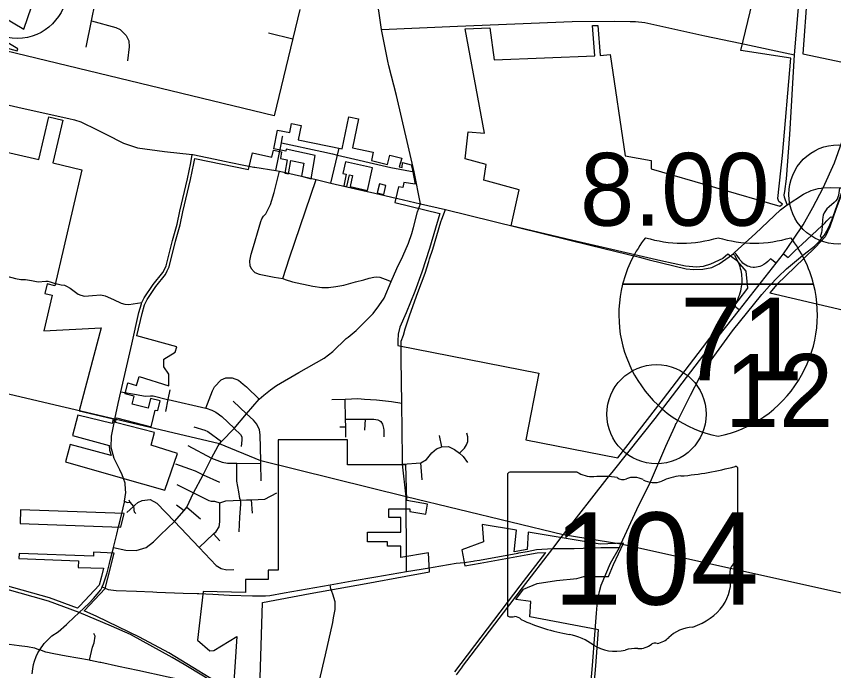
# Model space of a CAD drawing. Extents: x 1729596 to 1934326, y 644115 to 911751.
# Drawn here: x 1812018 to 1824362, y 691458 to 701344 of the extents above; entities that cross this region are included whole.
import ezdxf

# ---------------------------------------------------------------- set-up
doc = ezdxf.new("R2010")
doc.units = 0
for name, color, linetype in [('Default', 7, 'Continuous'), ('GM_X_City_Street', 7, 'Continuous'), ('GM_X_Corporation', 7, 'Continuous'), ('GM_X_County_Road', 7, 'Continuous'), ('GM_X_Interchange_Ramps', 7, 'Continuous'), ('GM_X_Interstate_Route', 7, 'Continuous'), ('GM_X_Interstate_Shield', 7, 'Continuous'), ('GM_X_State_Route', 7, 'Continuous'), ('GM_X_State_Shield', 7, 'Continuous'), ('GM_X_Township', 7, 'Continuous'), ('GM_X_Township_Road', 7, 'Continuous')]:
    doc.layers.add(name, color=color, linetype=linetype)

msp = doc.modelspace()

# ---------------------------------------------------------------- linework, layer by layer
at = {"layer": 'Default'}
for centre in [(1812033, 701761), (1824434, 698654), (1821686, 695333)]:
    msp.add_circle(centre, 750, dxfattribs=at)
at = {"layer": 'GM_X_City_Street'}
for points in [[(1813070, 700880), (1813154, 701278), (1813210, 701548), (1813249, 701734), (1813255, 701754)], [(1823662, 698498), (1823619, 698613), (1823614, 698647), (1823622, 698697), (1823651, 698890), (1823698, 699557), (1823770, 700764), (1823856, 701778), (1823857, 701793)], [(1813154, 701278), (1813521, 701177), (1813587, 701143), (1813679, 701054), (1813717, 700972), (1813722, 700886), (1813699, 700672)], [(1815824, 701094), (1816193, 701004)], [(1822950, 700939), (1823770, 700764)], [(1815937, 699017), (1816022, 699435), (1816040, 699528), (1816043, 699538)], [(1816022, 699435), (1816632, 699302), (1816792, 699265)], [(1816770, 698825), (1816866, 699248), (1816894, 699352)], [(1816792, 699265), (1816866, 699248), (1817673, 699061), (1818026, 698994)], [(1815605, 699067), (1815620, 699064), (1815937, 699017), (1815991, 699006), (1816544, 698877), (1816770, 698825), (1817317, 698699), (1817369, 698687), (1817752, 698598), (1817778, 698592)], [(1815547, 697572), (1815542, 697652), (1815564, 697750), (1815600, 697867), (1815683, 698161), (1815709, 698245), (1815725, 698283), (1815751, 698325), (1815788, 698359), (1815833, 698449), (1815855, 698499), (1815911, 698681), (1815991, 699006)], [(1816041, 697382), (1816142, 697695), (1816544, 698877)], [(1822786, 697712), (1822791, 697714), (1822844, 697757), (1822865, 697776), (1823179, 698065), (1823561, 698421), (1823662, 698498), (1823908, 698658), (1823916, 698662)], [(1817027, 696497), (1817150, 696598), (1817333, 696780), (1817407, 696855), (1817494, 696969), (1817572, 697088), (1817677, 697339), (1817766, 697534), (1817853, 697721), (1817939, 697917), (1817990, 698062), (1818014, 698152), (1818076, 698393), (1818123, 698509)], [(1818260, 697679), (1818307, 697825), (1818430, 698238), (1818445, 698278)], [(1811791, 697808), (1811807, 697776), (1811801, 697621), (1811793, 697519), (1811810, 697469), (1811828, 697447), (1811876, 697420), (1812006, 697385), (1812086, 697370), (1812158, 697370), (1812246, 697351), (1812348, 697334), (1812465, 697343), (1812495, 697343), (1812529, 697331), (1812575, 697318), (1812623, 697304), (1812628, 697303), (1812634, 697302)], [(1815547, 697572), (1815562, 697534), (1815608, 697483), (1815621, 697475), (1815683, 697450), (1815914, 697404), (1816041, 697382), (1816080, 697368), (1816189, 697333), (1816494, 697266), (1816633, 697249), (1816732, 697248), (1816845, 697262), (1816963, 697285), (1817139, 697331), (1817264, 697364), (1817346, 697387), (1817417, 697404), (1817461, 697406), (1817506, 697401), (1817588, 697373), (1817677, 697339)], [(1813486, 693321), (1813672, 693277), (1813826, 693276), (1813978, 693321), (1814087, 693407), (1814194, 693508), (1814406, 693710), (1814555, 693879), (1814593, 693930), (1814693, 694145), (1814837, 694419), (1814967, 694668), (1815064, 694853), (1815087, 694884), (1815114, 694921), (1815309, 695117), (1815494, 695338), (1815685, 695559), (1815754, 695622), (1815856, 695703), (1815948, 695768), (1816285, 695963), (1816667, 696179), (1816800, 696282), (1816999, 696475), (1817027, 696497)], [(1817850, 694675), (1817838, 695501), (1817832, 696158), (1817831, 696188)], [(1814878, 695425), (1814981, 695687), (1815013, 695748), (1815110, 695854), (1815181, 695884), (1815275, 695882), (1815373, 695845), (1815444, 695789), (1815494, 695748), (1815685, 695559)], [(1814276, 695375), (1814313, 695554), (1814343, 695702)], [(1813595, 695670), (1813831, 695631), (1813963, 695607), (1814045, 695609), (1814085, 695612), (1814303, 695556), (1814313, 695554), (1814878, 695425), (1814884, 695424), (1814971, 695394), (1815030, 695362), (1815120, 695300), (1815306, 695120)], [(1815291, 695530), (1815494, 695338)], [(1816783, 695556), (1816985, 695562), (1817175, 695569), (1817277, 695561), (1817458, 695552), (1817685, 695523), (1817838, 695501)], [(1816995, 694988), (1816992, 695144), (1816990, 695258), (1816985, 695562)], [(1815709, 694586), (1815709, 694586), (1815708, 694629), (1815700, 695021), (1815690, 695097), (1815652, 695183), (1815600, 695241), (1815494, 695338)], [(1816990, 695258), (1817292, 695260), (1817416, 695260), (1817476, 695248), (1817507, 695231), (1817525, 695221), (1817550, 695184), (1817562, 695124), (1817569, 695092), (1817570, 694990)], [(1817282, 695090), (1817292, 695260)], [(1814698, 695140), (1814867, 695090), (1814912, 695073), (1815114, 694921)], [(1815306, 695120), (1815309, 695117), (1815404, 695025), (1815425, 694990), (1815424, 694943), (1815415, 694847)], [(1816906, 695142), (1816992, 695144)], [(1818446, 694840), (1818408, 695009)], [(1818711, 694746), (1818788, 694820), (1818819, 694869), (1818837, 694921), (1818838, 694965), (1818835, 694989), (1818820, 695045)], [(1814609, 694860), (1814967, 694668)], [(1817851, 694576), (1818127, 694599), (1818214, 694651), (1818295, 694751), (1818362, 694810), (1818446, 694840), (1818545, 694843), (1818634, 694801), (1818711, 694746), (1818768, 694693), (1818834, 694604)], [(1814967, 694668), (1815125, 694610), (1815206, 694594), (1815350, 694594), (1815709, 694586)], [(1815408, 693994), (1815408, 694010), (1815401, 694033), (1815393, 694058), (1815376, 694162), (1815349, 694321), (1815347, 694416), (1815350, 694594)], [(1818149, 694342), (1818127, 694599)], [(1814421, 694582), (1814631, 694510), (1814720, 694478), (1814837, 694419)], [(1815714, 694328), (1815709, 694586)], [(1814837, 694419), (1815087, 694306)], [(1814440, 694270), (1814693, 694145)], [(1813584, 693727), (1813609, 693832), (1813651, 694003), (1813653, 694018), (1813672, 694148), (1813668, 694193)], [(1814693, 694145), (1814927, 694030), (1814961, 694019), (1815011, 694019), (1815090, 693993), (1815184, 694022), (1815401, 694033), (1815495, 694038), (1815569, 694041), (1815770, 694048), (1815951, 694144)], [(1813653, 694018), (1813683, 694002), (1813699, 693997), (1813732, 694004)], [(1813689, 693848), (1813785, 693936), (1813806, 693957), (1813854, 693998), (1813919, 694028), (1814037, 694042), (1814142, 693989), (1814406, 693710), (1814778, 693320), (1815036, 693047), (1815110, 693002), (1815195, 692984), (1815303, 692985)], [(1813715, 694037), (1813732, 694004), (1813785, 693936), (1813790, 693909), (1813791, 693881), (1813798, 693859), (1813825, 693831)], [(1814778, 693320), (1814997, 693525), (1815035, 693562), (1815079, 693629), (1815093, 693709), (1815090, 693993)], [(1815383, 693554), (1815391, 693775), (1815407, 693972), (1815408, 693994), (1815408, 693994)], [(1815585, 693838), (1815569, 694041)], [(1814438, 693965), (1814555, 693879)], [(1814593, 693930), (1814799, 693750)], [(1817911, 693269), (1817907, 693947)], [(1813485, 693316), (1813486, 693321), (1813530, 693502), (1813534, 693521)], [(1814997, 693525), (1815093, 693422)], [(1813447, 693162), (1813465, 693236), (1813485, 693316)], [(1818312, 693021), (1818660, 693080), (1818781, 693090), (1818916, 693113), (1818935, 693116)], [(1816427, 690610), (1816514, 690966), (1816685, 691695), (1816799, 692186), (1816809, 692257), (1816835, 692382), (1816834, 692499), (1816796, 692613), (1816766, 692696), (1816756, 692754)], [(1813315, 692723), (1813403, 692686), (1813486, 692672), (1813523, 692671), (1813834, 692659), (1814079, 692647), (1814141, 692645), (1814537, 692630), (1814747, 692623), (1814775, 692622), (1814986, 692612)], [(1812327, 691789), (1812371, 691775), (1812438, 691866), (1812493, 691925), (1812555, 691982), (1812651, 692047), (1812775, 692154), (1812797, 692175)], [(1811805, 691871), (1811910, 691856), (1812063, 691838), (1812187, 691822), (1812292, 691801), (1812327, 691789)], [(1812259, 691411), (1812265, 691487), (1812277, 691550), (1812291, 691602), (1812316, 691672), (1812340, 691726), (1812371, 691775)], [(1812772, 691678), (1812584, 691711), (1812465, 691738), (1812371, 691775)]]:
    msp.add_lwpolyline(points, dxfattribs=at)
at = {"layer": 'GM_X_Corporation'}
for points in [[(1816300, 701446), (1815911, 699839), (1811537, 700898), (1811567, 700947), (1812032, 700824), (1812038, 700853), (1811647, 701087), (1811808, 701344), (1812132, 701149), (1812531, 702316)], [(1823962, 701679), (1823894, 700779), (1824686, 700610), (1824701, 700695), (1824895, 701807)], [(1811236, 699440), (1812356, 699179), (1812507, 699827), (1812722, 699777), (1812571, 699129), (1813009, 699027), (1812601, 697273), (1812484, 697301), (1812450, 697155), (1812557, 697130), (1812433, 696594), (1813298, 696638), (1812965, 695383), (1813479, 695262), (1813466, 695193), (1812947, 695317), (1812865, 695010), (1813422, 694861), (1813427, 694789), (1813451, 694708), (1812829, 694875), (1812760, 694615), (1813586, 694377), (1814262, 694183), (1814453, 694738), (1814054, 694863), (1814103, 695059), (1813515, 695209), (1813526, 695251), (1813533, 695278), (1814054, 695140), (1814114, 695396), (1814155, 695389), (1814192, 695534), (1814046, 695571), (1814010, 695425), (1813767, 695486), (1813798, 695607), (1813662, 695641), (1813704, 695808), (1813832, 695768), (1813874, 695901), (1814319, 695763), (1814322, 695939), (1814244, 696050), (1814247, 696163), (1814418, 696270), (1814440, 696353), (1813839, 696517), (1813916, 696856), (1813954, 696983), (1813994, 697068), (1814125, 697262), (1814271, 697445), (1814298, 697498), (1814327, 697559), (1814424, 697945), (1814494, 698194), (1814534, 698389), (1814650, 698880), (1814701, 699119), (1814715, 699197), (1815526, 699032), (1815584, 699284), (1815876, 699216), (1815900, 699324), (1816024, 699295), (1816009, 699197), (1816108, 699178), (1816071, 698977), (1816127, 698964), (1816165, 699164), (1816361, 699126), (1816324, 698927), (1816469, 698890), (1816533, 699243), (1816093, 699335), (1816087, 699306), (1815905, 699344), (1815964, 699626), (1816146, 699588), (1816174, 699727), (1816321, 699696), (1816276, 699480), (1816938, 699342), (1817039, 699827), (1817186, 699797), (1817094, 699356), (1817407, 699291), (1817381, 699166), (1817625, 699107), (1817657, 699246), (1817840, 699203), (1817799, 699071), (1817845, 699059), (1817848, 699135), (1817983, 699100), (1818003, 699018), (1818043, 698808), (1817868, 698835), (1817856, 698756), (1817791, 698766), (1817734, 698533), (1818416, 698366), (1818259, 697839), (1818143, 697478), (1818037, 697188), (1817903, 696867), (1817809, 696648), (1817784, 696541), (1817779, 696439), (1817780, 696371), (1819909, 695955), (1819711, 694944), (1821103, 694672), (1821793, 695567), (1822380, 696338), (1822920, 697046), (1823068, 697237), (1823038, 697493), (1822915, 697642), (1822766, 697750), (1822689, 697686), (1822503, 697598), (1822390, 697566), (1822291, 697552), (1822126, 697569), (1821751, 697649), (1820422, 697955), (1819492, 698180), (1819614, 698723), (1819077, 698871), (1819113, 699108), (1818794, 699193), (1818841, 699600), (1819087, 699579), (1818796, 701156), (1819167, 701171), (1819236, 700686), (1820755, 700748), (1820718, 701205), (1820798, 701205), (1820835, 700754), (1820984, 700767), (1821215, 699236), (1821608, 699164), (1821608, 699039), (1823551, 698477), (1823590, 698507), (1823534, 698548), (1823518, 698590), (1823591, 699243), (1823716, 700714), (1822961, 700827), (1823171, 701710)], [(1815687, 690861), (1815736, 692490), (1816453, 692622), (1817302, 692775), (1817900, 692888), (1818260, 692950), (1818245, 693238), (1817825, 693167), (1817825, 693337), (1817621, 693337), (1817621, 693407), (1817321, 693407), (1817321, 693551), (1817825, 693551), (1817825, 693771), (1817643, 693771), (1817643, 693902), (1817963, 693902), (1817963, 693865), (1818203, 693823), (1818230, 693976), (1817915, 694031), (1817901, 694569), (1817020, 694570), (1817020, 694946), (1815971, 694946), (1815970, 692976), (1815819, 692976), (1815819, 692836), (1815479, 692837), (1815479, 692637), (1814840, 692653), (1814755, 691919), (1814942, 691760), (1815003, 691763), (1815349, 691973), (1815292, 691132), (1814322, 691728), (1813877, 691966), (1813236, 692275), (1813040, 692360), (1813361, 692699), (1813402, 692854), (1813496, 693235), (1813185, 693246), (1813183, 693186), (1812059, 693228), (1812056, 693152), (1812956, 693119), (1812952, 693019), (1813336, 693005), (1813305, 692879), (1813271, 692749), (1812978, 692440), (1812941, 692401), (1812518, 692556), (1811855, 692744)], [(1820725, 691014), (1820769, 691531), (1820810, 692075), (1819771, 692273), (1819790, 692504), (1819563, 692535), (1819676, 692691), (1819885, 692776), (1820178, 692819), (1820483, 692852), (1820589, 692881), (1820962, 692883), (1821037, 693061), (1821187, 693386), (1820833, 693371), (1819748, 693551), (1819733, 693291), (1819534, 693255), (1819573, 693579), (1819053, 693665), (1819075, 693406), (1818748, 693282), (1818793, 693041), (1819023, 693081), (1819745, 693212), (1819882, 693240), (1820011, 693243), (1819623, 692742), (1818633, 691438)]]:
    msp.add_lwpolyline(points, dxfattribs=at)
for points in [[(1816951, 698972), (1817000, 698961), (1816962, 698785), (1817010, 698774), (1817049, 698950), (1817097, 698940), (1817061, 698775), (1817319, 698712), (1817397, 699055), (1816989, 699148)], [(1817503, 698812), (1817467, 698678), (1817567, 698654), (1817600, 698788)], [(1823400, 697168), (1824924, 696809), (1824883, 697761), (1825014, 698186), (1825152, 698652), (1825157, 698669), (1824498, 698707), (1824396, 698427), (1824303, 698165), (1824232, 698012), (1824088, 697858), (1823917, 697692), (1823504, 697292)], [(1812076, 693684), (1813594, 693628), (1813645, 693831), (1812083, 693888)]]:
    msp.add_lwpolyline(points, close=True, dxfattribs=at)
at = {"layer": 'GM_X_County_Road'}
for points in [[(1818123, 698509), (1818026, 698994), (1817938, 699386), (1817759, 700149), (1817644, 700598), (1817629, 700665), (1817533, 701143), (1817450, 701707)], [(1817533, 701143), (1818679, 701196), (1820412, 701266), (1820415, 701266)], [(1820415, 701266), (1821052, 701269), (1821286, 701266), (1821368, 701267), (1821512, 701249), (1822414, 701052), (1822949, 700939), (1822950, 700939)], [(1811053, 700199), (1811425, 700111), (1812105, 699958), (1812813, 699801), (1812894, 699783), (1812991, 699750), (1813240, 699627), (1813370, 699562), (1813638, 699430), (1813850, 699359), (1814253, 699302), (1814675, 699256), (1814681, 699255), (1815117, 699166), (1815138, 699162)], [(1813485, 695152), (1813506, 695256), (1813555, 695494), (1813595, 695670), (1813642, 695867), (1813760, 696391), (1813867, 696869), (1813907, 697001), (1813915, 697019), (1813950, 697093), (1814084, 697292), (1814228, 697472), (1814253, 697520), (1814280, 697576), (1814376, 697958), (1814445, 698205), (1814485, 698399), (1814601, 698891), (1814652, 699129), (1814675, 699256)], [(1815138, 699162), (1815426, 699103), (1815605, 699067)], [(1823916, 698662), (1824023, 698713), (1824126, 698743), (1824175, 698748)], [(1824175, 698748), (1824204, 698751), (1824308, 698757), (1824451, 698755), (1824509, 698755)], [(1817778, 698592), (1818123, 698509), (1818500, 698424), (1820683, 697888)], [(1820683, 697888), (1821430, 697704), (1821575, 697667)], [(1821575, 697667), (1821761, 697620), (1822132, 697529), (1822248, 697517), (1822388, 697523), (1822522, 697551), (1822635, 697607), (1822786, 697712)], [(1813668, 694193), (1813659, 694292), (1813635, 694363), (1813616, 694419), (1813582, 694493), (1813496, 694663), (1813450, 694828), (1813454, 694999), (1813485, 695152)], [(1813534, 693521), (1813560, 693629), (1813584, 693727)], [(1813422, 693059), (1813426, 693075), (1813447, 693162)], [(1813307, 692708), (1813315, 692723), (1813335, 692768), (1813392, 692937), (1813422, 693059)], [(1812797, 692175), (1812965, 692338), (1813112, 692475), (1813182, 692546), (1813292, 692679), (1813307, 692708)], [(1813281, 691583), (1813139, 691613), (1813121, 691617), (1812772, 691678)], [(1814735, 691227), (1814731, 691231), (1814584, 691296), (1814501, 691318), (1814406, 691338), (1814311, 691358), (1813853, 691460), (1813559, 691523), (1813292, 691580), (1813281, 691583)]]:
    msp.add_lwpolyline(points, dxfattribs=at)
at = {"layer": 'GM_X_Interchange_Ramps'}
for points in [[(1824451, 698755), (1824443, 698706), (1824441, 698682), (1824433, 698636), (1824423, 698610), (1824413, 698584), (1824395, 698557), (1824372, 698533), (1824293, 698464), (1824260, 698435), (1824238, 698408), (1824216, 698376), (1824202, 698341), (1824196, 698312), (1824194, 698269), (1824188, 698181), (1824183, 698107), (1824179, 698076), (1824169, 698042), (1824159, 698024), (1824189, 697996)], [(1823602, 697756), (1823676, 697702), (1823776, 697801), (1823886, 697904), (1824184, 698177), (1824188, 698181), (1824224, 698214), (1824259, 698256), (1824317, 698317), (1824347, 698307)], [(1822844, 697757), (1822864, 697735), (1822912, 697651), (1822922, 697629), (1822934, 697596), (1822945, 697563), (1822952, 697536), (1822959, 697508), (1822965, 697473), (1822969, 697447), (1822972, 697417), (1822974, 697387), (1822974, 697349), (1822973, 697320), (1822970, 697290), (1822966, 697258), (1822961, 697225), (1822953, 697193), (1822945, 697163), (1822934, 697128), (1822925, 697104), (1822913, 697075), (1822862, 696968), (1822941, 696908)], [(1823492, 697614), (1823407, 697679), (1823367, 697639), (1823338, 697615), (1823306, 697593), (1823274, 697577), (1823249, 697567), (1823220, 697558), (1823195, 697553), (1823167, 697551), (1823146, 697551), (1823111, 697556), (1823084, 697563), (1823059, 697572), (1823034, 697585), (1823012, 697599), (1822992, 697616), (1822973, 697635), (1822952, 697661), (1822941, 697679), (1822889, 697752), (1822865, 697776)]]:
    msp.add_lwpolyline(points, dxfattribs=at)
at = {"layer": 'GM_X_Interstate_Route'}
for points in [[(1824204, 698751), (1824204, 698751), (1824375, 699131), (1824516, 699530), (1824672, 700144), (1824763, 700630), (1825150, 702938), (1825346, 704070), (1825548, 705267)], [(1821038, 694479), (1821666, 695266), (1822401, 696231), (1822941, 696908), (1823492, 697614), (1823602, 697756), (1823757, 697976), (1823900, 698196), (1824049, 698458), (1824204, 698751)], [(1820283, 693516), (1820942, 694360), (1821038, 694479)], [(1814550, 691551), (1814371, 691658), (1813743, 692005), (1813454, 692129), (1812965, 692338), (1812503, 692508), (1811842, 692696), (1810502, 693057), (1810161, 693145), (1809234, 693383), (1808695, 693522), (1808191, 693653), (1807966, 693712), (1807335, 693869), (1806933, 693974)], [(1819375, 692333), (1819663, 692711), (1820122, 693305), (1820279, 693511), (1820283, 693516)], [(1818757, 691519), (1819375, 692333)], [(1815297, 691074), (1815230, 691121), (1814842, 691377), (1814550, 691551)], [(1818665, 691397), (1818756, 691518), (1818757, 691519)]]:
    msp.add_lwpolyline(points, dxfattribs=at)
at = {"layer": 'GM_X_Interstate_Shield'}
for p, q in [((1821174, 697296), (1824059, 697296)), ((1824059, 697296), (1821174, 697296)), ((1824059, 697296), (1821174, 697296))]:
    msp.add_line(p, q, dxfattribs=at)
for centre, start, end in [((1822992, 696837), 141.669, 165.8066), ((1822069, 699793), 253.0091, 286.9909), ((1823165, 699793), 253.0091, 286.9909), ((1822242, 696837), 14.1934, 38.331), ((1822992, 696837), 165.8066, 258.463), ((1822242, 696837), 281.537, 14.1934)]:
    msp.add_arc(centre, 1875, start, end, dxfattribs=at)
at = {"layer": 'GM_X_State_Route'}
for points in [[(1823915, 697749), (1824071, 697873), (1824147, 697945), (1824189, 697996), (1824216, 698031), (1824259, 698102), (1824302, 698192), (1824347, 698307), (1824392, 698420), (1824509, 698755)], [(1822202, 695619), (1822334, 695884), (1822431, 696038), (1822834, 696593), (1823278, 697142), (1823394, 697273), (1823525, 697410), (1823651, 697529), (1823889, 697729), (1823915, 697749)], [(1821985, 695195), (1821987, 695200), (1822197, 695610), (1822202, 695619)], [(1821149, 693367), (1821149, 693368), (1821417, 693958), (1821578, 694276), (1821827, 694851), (1821963, 695147), (1821985, 695195)], [(1820754, 691998), (1820778, 692329), (1820796, 692507), (1820809, 692583), (1820825, 692653), (1820852, 692749), (1820991, 693081), (1821126, 693320), (1821149, 693367)], [(1820472, 688914), (1820590, 689922), (1820610, 690201), (1820639, 690515), (1820675, 691018), (1820720, 691535), (1820754, 691997), (1820754, 691998)]]:
    msp.add_lwpolyline(points, dxfattribs=at)
at = {"layer": 'GM_X_State_Shield'}
for p, q in [((1822916, 693403), (1822916, 694509)), ((1819436, 694420), (1819436, 692307)), ((1820489, 694456), (1819470, 694456)), ((1822916, 693403), (1822916, 693403))]:
    msp.add_line(p, q, dxfattribs=at)
for centre, major_axis, start_param, end_param in [((1821677, 697337), (3691, 0), 4.814394, 5.042369), ((1822878, 694513), (38.7, 0), 6.141152, 7.989035), ((1819476, 694424), (40.3, 0), 1.712693, 3.28349), ((1820732, 694702), (391, 0), 4.042523, 4.731795), ((1820862, 693270), (1404, 0), 1.404758, 1.657858), ((1821181, 694435), (113, 0), 3.836095, 5.185415), ((1821346, 694191), (235, 0), 0.950623, 2.079405), ((1821649, 694526), (282, 0), 4.081561, 5.145723), ((1822147, 693811), (743, 0), 1.699011, 2.107814), ((1822907, 693322), (60, 0), 1.883978, 3.671073), ((1822875, 693399), (41.5, 0), 5.05454, 6.418171), ((1822526, 693182), (360, 0), 5.934695, 6.695948), ((1823055, 692940), (262, 0), 2.387724, 3.262537), ((1821883, 692800), (923, 0), 5.101752, 6.440018), ((1819476, 692302), (40.7, 0), 3.00124, 4.508301), ((1819482, 692518), (310, 0), 4.665946, 4.897461), ((1819546, 692185), (112, 0), 0.519207, 1.627899), ((1820959, 694083), (2665, 0), 4.195997, 4.488961), ((1820164, 691357), (834, 0), 0.823519, 1.323587), ((1822273, 691713), (506, 0), 1.647645, 2.488434), ((1821666, 691811), (79.4, 0), 1.147584, 2.315152), ((1821632, 692102), (298, 0), 4.937069, 5.64225), ((1821066, 692174), (529, 0), 4.026481, 4.996735), ((1821372, 691444), (435, 0), 1.495662, 1.94098), ((1821411, 692016), (282, 0), 4.691044, 5.507374)]:
    msp.add_ellipse(centre, major_axis=major_axis, ratio=0.8, start_param=start_param, end_param=end_param, dxfattribs=at)
at = {"layer": 'GM_X_Township'}
msp.add_lwpolyline([(1827950, 691856), (1821149, 693368), (1820279, 693511), (1817907, 694087), (1815708, 694629), (1815087, 694884), (1813506, 695256), (1811163, 695807)], dxfattribs=at)
at = {"layer": 'GM_X_Township_Road'}
for points in [[(1818445, 698278), (1818500, 698424)], [(1817831, 696188), (1817829, 696438), (1817865, 696525), (1817888, 696621), (1817959, 696833), (1818084, 697170), (1818190, 697462), (1818248, 697641), (1818260, 697679)], [(1812634, 697302), (1812697, 697289), (1812745, 697283), (1812773, 697269), (1812833, 697238), (1812950, 697147), (1812994, 697133), (1813046, 697118), (1813167, 697127), (1813293, 697134), (1813361, 697120), (1813483, 697067), (1813601, 697010), (1813657, 696993), (1813717, 696989), (1813915, 697019)], [(1817907, 694000), (1817907, 694087), (1817851, 694576), (1817850, 694675)], [(1817907, 693947), (1817907, 694000)], [(1817911, 692956), (1817911, 693181), (1817911, 693269)], [(1818935, 693116), (1819015, 693130), (1819590, 693234), (1819608, 693238)], [(1819608, 693238), (1819735, 693261), (1819876, 693290), (1820122, 693305), (1820445, 693304), (1820844, 693321), (1820863, 693321)], [(1820863, 693321), (1821126, 693320)], [(1814986, 692612), (1815238, 692600), (1815584, 692588), (1815780, 692588), (1815847, 692596), (1816062, 692633), (1816756, 692754), (1817088, 692814), (1817447, 692876), (1817911, 692956), (1818256, 693012), (1818312, 693021)], [(1813121, 691617), (1813170, 691813), (1813192, 691877), (1813208, 691978), (1813190, 692022)]]:
    msp.add_lwpolyline(points, dxfattribs=at)

# ---------------------------------------------------------------- texts
at = {"layer": 'Default'}
for s, p in [('8.00', (1820531, 698181)), ('12.00', (1822718, 695142))]:
    msp.add_text(s, height=1100, dxfattribs=at).set_placement(p)
at = {"layer": 'GM_X_Interstate_Shield'}
msp.add_text('71', height=1250, dxfattribs=at).set_placement((1822039, 695843))
at = {"layer": 'GM_X_State_Shield'}
msp.add_text('104', height=1392.2, dxfattribs=at).set_placement((1820128, 692456))

doc.saveas('drawing.dxf')
